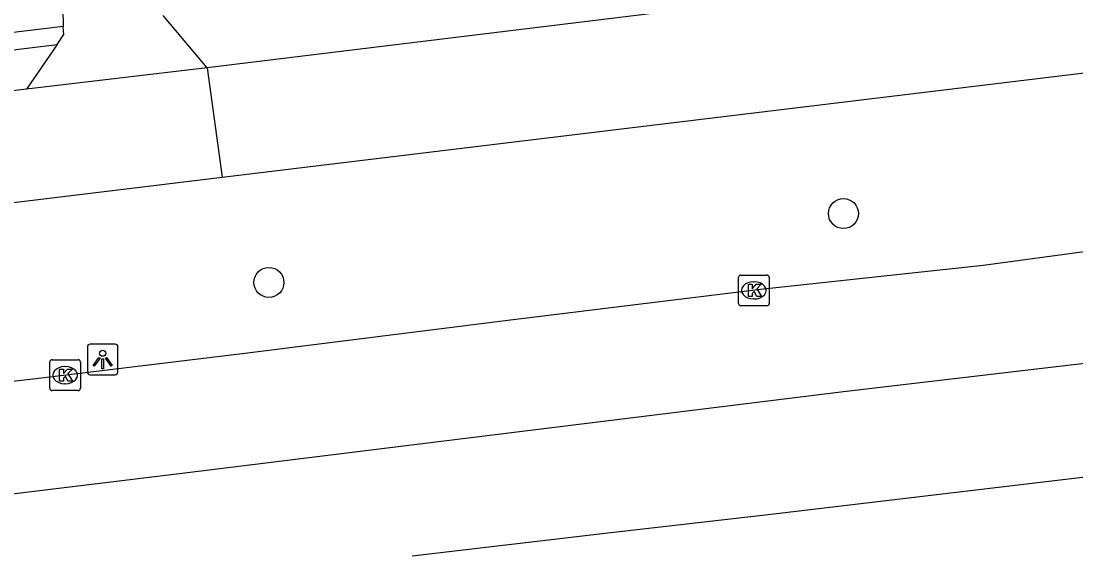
# Model space of a CAD drawing. Extents: x 161477 to 163040, y 383680 to 384868.
# Drawn here: x 161890.41 to 161924.76, y 384033.98 to 384051.3 of the extents above; entities that cross this region are included whole.
import ezdxf

# ---------------------------------------------------------------- set-up
doc = ezdxf.new("R2010")
doc.units = 0
for name, color, linetype in [('IMGEO_Boom', 7, 'Continuous'), ('IMGEO_Fietspad_gesloten', 7, 'Continuous'), ('IMGEO_Fietspad_open', 7, 'Continuous'), ('IMGEO_Haag', 7, 'Continuous'), ('IMGEO_Kolk', 7, 'Continuous'), ('IMGEO_Lichtpunt', 7, 'Continuous'), ('IMGEO_Rijbaan_lokaal_gesloten', 7, 'Continuous'), ('IMGEO_Voetpad_open', 7, 'Continuous')]:
    doc.layers.add(name, color=color, linetype=linetype)

msp = doc.modelspace()

# ---------------------------------------------------------------- linework, layer by layer
at = {"layer": 'IMGEO_Boom'}
for centre in [(161917.192, 384045.031), (161898.482, 384042.79)]:
    msp.add_circle(centre, 0.489, dxfattribs=at)
at = {"layer": 'IMGEO_Fietspad_gesloten'}
for points in [[(161896.962, 384046.212), (161967.373, 384054.741), (162000, 384058.753), (162003.42, 384059.174), (162037.295, 384063.34), (162164.799, 384078.716), (162179.927, 384080.597)], [(162037.582, 384067.034), (162036.674, 384066.924), (162002.758, 384062.766), (162000, 384062.428), (161967.056, 384058.389), (161896.476, 384049.775)], [(161896.476, 384049.775), (161890.591, 384049.076)], [(161896.476, 384049.775), (161896.962, 384046.212)], [(161890.591, 384049.076), (161847.567, 384043.886)], [(161782.08, 384032.349), (161789.879, 384033.126), (161791.016, 384033.255), (161792.05, 384033.368), (161793.606, 384033.742), (161822.49, 384037.235), (161847.953, 384040.275), (161896.962, 384046.212)]]:
    msp.add_lwpolyline(points, dxfattribs=at)
at = {"layer": 'IMGEO_Fietspad_open'}
for points in [[(161891.768, 384052.371), (161891.774, 384051.718), (161891.78, 384051.119)], [(161896.476, 384049.775), (161895.034, 384051.475)], [(161891.59, 384050.536), (161891.806, 384050.865), (161891.78, 384051.119)], [(161891.59, 384050.536), (161890.591, 384049.076)]]:
    msp.add_lwpolyline(points, dxfattribs=at)
at = {"layer": 'IMGEO_Haag'}
msp.add_lwpolyline([(161891.78, 384051.119), (161849.248, 384045.991), (161826.315, 384043.257), (161826.166, 384044.649), (161891.768, 384052.371)], dxfattribs=at)
at = {"layer": 'IMGEO_Kolk'}
for p, q in [((161913.774, 384042.105), (161913.774, 384042.957)), ((161913.849, 384043.031), (161914.701, 384043.031)), ((161914.262, 384042.811), (161914.287, 384042.811)), ((161914.775, 384042.957), (161914.775, 384042.105)), ((161914.285, 384042.251), (161914.26, 384042.251)), ((161914.701, 384042.031), (161913.849, 384042.031)), ((161891.346, 384039.345), (161891.346, 384040.197)), ((161891.421, 384040.271), (161892.273, 384040.271)), ((161891.834, 384040.051), (161891.859, 384040.051)), ((161892.347, 384040.197), (161892.347, 384039.345)), ((161891.857, 384039.491), (161891.832, 384039.491)), ((161892.273, 384039.271), (161891.421, 384039.271))]:
    msp.add_line(p, q, dxfattribs=at)
for points in [[(161913.774, 384042.105), (161913.774, 384042.957)], [(161913.849, 384043.031), (161914.701, 384043.031)], [(161914.775, 384042.957), (161914.775, 384042.105)], [(161914.095, 384042.731), (161914.218, 384042.731), (161914.218, 384042.58), (161914.348, 384042.731), (161914.512, 384042.731), (161914.366, 384042.58), (161914.519, 384042.331), (161914.367, 384042.331), (161914.282, 384042.495), (161914.218, 384042.428), (161914.218, 384042.331), (161914.095, 384042.331), (161914.095, 384042.731)], [(161914.701, 384042.031), (161913.849, 384042.031)], [(161891.346, 384039.345), (161891.346, 384040.197)], [(161891.421, 384040.271), (161892.273, 384040.271)], [(161892.347, 384040.197), (161892.347, 384039.345)], [(161891.667, 384039.971), (161891.79, 384039.971), (161891.79, 384039.82), (161891.92, 384039.971), (161892.084, 384039.971), (161891.938, 384039.82), (161892.091, 384039.571), (161891.939, 384039.571), (161891.854, 384039.735), (161891.79, 384039.668), (161891.79, 384039.571), (161891.667, 384039.571), (161891.667, 384039.971)], [(161892.273, 384039.271), (161891.421, 384039.271)]]:
    msp.add_lwpolyline(points, dxfattribs=at)
for centre, start, end in [((161913.851, 384042.955), 91.552, 178.448), ((161913.851, 384042.955), 91.552, 178.448), ((161914.699, 384042.955), 1.552, 88.448), ((161914.699, 384042.955), 1.552, 88.448), ((161913.851, 384042.107), 181.552, 268.448), ((161913.851, 384042.107), 181.552, 268.448), ((161914.699, 384042.107), 271.552, 358.448), ((161914.699, 384042.107), 271.552, 358.448), ((161891.423, 384040.195), 91.552, 178.448), ((161891.423, 384040.195), 91.552, 178.448), ((161892.271, 384040.195), 1.552, 88.448), ((161892.271, 384040.195), 1.552, 88.448), ((161891.423, 384039.347), 181.552, 268.448), ((161891.423, 384039.347), 181.552, 268.448), ((161892.271, 384039.347), 271.552, 358.448), ((161892.271, 384039.347), 271.552, 358.448)]:
    msp.add_arc(centre, 0.0765, start, end, dxfattribs=at)
for centre, major_axis, ratio, start_param, end_param in [((161914.261, 384042.531), (-0.387, 0.002), 0.722429, 4.712389, 7.853982), ((161914.286, 384042.531), (-0.39, 0.002), 0.717154, 1.570796, 4.712389), ((161891.833, 384039.771), (-0.387, 0.002), 0.722429, 4.712389, 7.853982), ((161891.858, 384039.771), (-0.39, 0.002), 0.717154, 1.570796, 4.712389)]:
    msp.add_ellipse(centre, major_axis=major_axis, ratio=ratio, start_param=start_param, end_param=end_param, dxfattribs=at)
at = {"layer": 'IMGEO_Lichtpunt'}
for p, q in [((161892.571, 384040.686), (161892.571, 384039.879)), ((161892.571, 384040.686), (161892.571, 384039.879)), ((161893.473, 384040.781), (161892.665, 384040.781)), ((161893.473, 384040.781), (161892.665, 384040.781)), ((161893.567, 384039.879), (161893.567, 384040.686)), ((161893.567, 384039.879), (161893.567, 384040.686)), ((161892.665, 384039.785), (161893.473, 384039.785)), ((161892.665, 384039.785), (161893.473, 384039.785))]:
    msp.add_line(p, q, dxfattribs=at)
for points in [[(161892.945, 384040.35), (161892.984, 384040.322), (161892.796, 384040.06), (161892.758, 384040.087), (161892.945, 384040.35)], [(161893.157, 384040.322), (161893.195, 384040.349), (161893.382, 384040.087), (161893.343, 384040.059), (161893.157, 384040.322)], [(161893.047, 384040.302), (161893.094, 384040.302), (161893.094, 384039.98), (161893.047, 384039.98), (161893.047, 384040.302)]]:
    msp.add_lwpolyline(points, dxfattribs=at)
msp.add_circle((161893.07, 384040.484), 0.0994, dxfattribs=at)
for centre, start, end in [((161892.665, 384040.686), 90, 180), ((161892.665, 384040.686), 90, 180), ((161893.473, 384040.686), 0, 90), ((161893.473, 384040.686), 0, 90), ((161892.665, 384039.879), 180, 270), ((161892.665, 384039.879), 180, 270), ((161893.473, 384039.879), 270, 0), ((161893.473, 384039.879), 270, 360)]:
    msp.add_arc(centre, 0.0946, start, end, dxfattribs=at)
at = {"layer": 'IMGEO_Rijbaan_lokaal_gesloten'}
for points in [[(162246.408, 384079.189), (162227.626, 384076.889), (162181.187, 384071.188), (162137.796, 384065.987), (162093.056, 384060.636), (162050.016, 384055.235), (162024.421, 384052.135), (162005.138, 384049.833), (161993.828, 384048.483), (161960.735, 384044.482), (161945.288, 384042.532), (161917.195, 384039.231), (161895.749, 384036.581), (161871.905, 384033.68), (161827.864, 384028.429), (161795.621, 384024.429), (161753.08, 384019.028), (161721.837, 384015.377), (161706.74, 384013.577), (161696.893, 384013.027), (161694.855, 384012.926)], [(161903.15, 384033.885), (161909.622, 384034.647), (161914.738, 384035.23), (161927.541, 384036.751), (161935.229, 384037.691), (161942.719, 384038.556), (161949.03, 384039.374), (161956.209, 384040.252), (161962.69, 384041.055), (161968.425, 384041.721), (161973.119, 384042.354), (161979.791, 384043.121), (161987.218, 384044.084), (162000, 384045.657), (162005.779, 384046.356), (162186.915, 384068.26)], [(162061.99, 384060.529), (162004.465, 384053.494), (162000, 384052.948), (161996.3, 384052.485), (161989.699, 384051.67), (161982.251, 384050.756), (161977.435, 384050.21), (161970.007, 384049.256), (161962.567, 384048.414), (161956.536, 384047.591), (161949.126, 384046.758), (161943.431, 384046.103), (161936.424, 384045.158), (161928.805, 384044.291), (161921.737, 384043.345), (161914.495, 384042.556), (161906.349, 384041.566), (161897.615, 384040.464), (161890.894, 384039.656), (161883.145, 384038.766)]]:
    msp.add_lwpolyline(points, dxfattribs=at)
at = {"layer": 'IMGEO_Voetpad_open'}
msp.add_lwpolyline([(161825.55, 384042.509), (161825.919, 384042.554), (161891.59, 384050.536)], dxfattribs=at)

doc.saveas('drawing.dxf')
